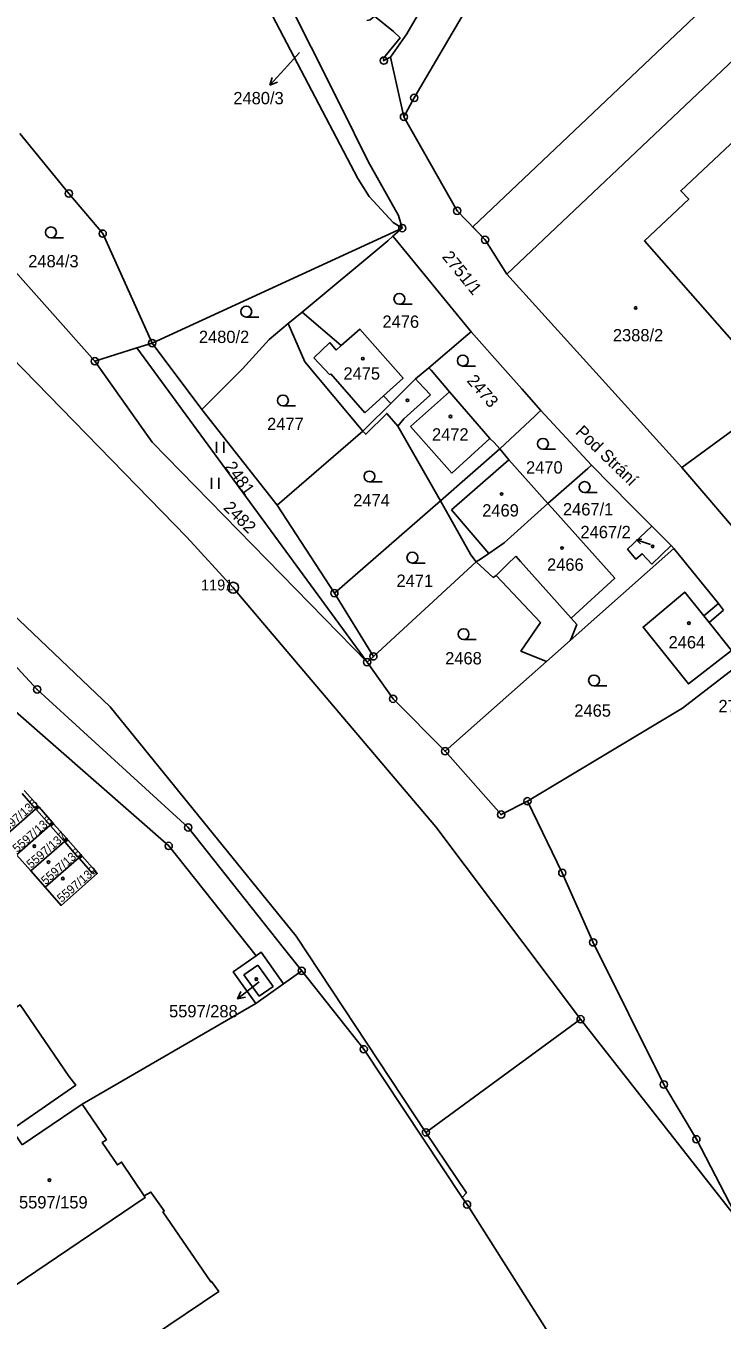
# Model space of a CAD drawing. Extents: x -644096 to -634268, y -1141430 to -1133463.
# Drawn here: x -639128.1 to -639032, y -1138873.7 to -1138694.8 of the extents above; entities that cross this region are included whole.
import ezdxf

# ---------------------------------------------------------------- set-up
doc = ezdxf.new("R2010")
doc.units = 0
for name, color, linetype in [('_CIVIL_CONSTRUCTION', 7, 'Continuous'), ('B_Hranice _3D', 7, 'Continuous'), ('M_Svah_Nasyp', 7, 'Continuous'), ('M_Svah_Zarez', 7, 'Continuous'), ('svrsek_osa_sjezdy', 7, 'Continuous'), ('svrsek_osa_terminal_VRT', 7, 'Continuous'), ('svrsek_osa_VRT', 7, 'Continuous'), ('svrsek_popisy_VRT', 7, 'Continuous'), ('terminal_VRT', 7, 'Continuous')]:
    doc.layers.add(name, color=color, linetype=linetype)

msp = doc.modelspace()

# ---------------------------------------------------------------- linework, layer by layer
at = {"layer": '_CIVIL_CONSTRUCTION'}
for centre, radius in [((-639078.69, -1138699.62), 0.5), ((-639078.69, -1138699.62), 0.0303), ((-639074.48, -1138704.76), 0.5), ((-639074.48, -1138704.76), 0.0303), ((-639075.9, -1138707.38), 0.5), ((-639075.9, -1138707.38), 0.0303), ((-639122.19, -1138717.99), 0.5), ((-639122.19, -1138717.99), 0.0303), ((-639068.55, -1138720.37), 0.5), ((-639068.55, -1138720.37), 0.0303), ((-639076.13, -1138722.76), 0.5), ((-639117.52, -1138723.53), 0.5), ((-639117.52, -1138723.53), 0.0303), ((-639076.13, -1138722.76), 0.0303), ((-639064.7, -1138724.38), 0.5), ((-639064.7, -1138724.38), 0.0303), ((-639110.69, -1138738.65), 0.5), ((-639110.69, -1138738.65), 0.0303), ((-639118.6, -1138741.16), 0.5), ((-639118.6, -1138741.16), 0.0303), ((-639099.49, -1138772.46), 0.75), ((-639099.49, -1138772.46), 0.03), ((-639085.52, -1138773.21), 0.5), ((-639085.52, -1138773.21), 0.0303), ((-639081, -1138782.74), 0.5), ((-639081, -1138782.74), 0.0303), ((-639080.13, -1138781.94), 0.5), ((-639080.13, -1138781.94), 0.0303), ((-639126.57, -1138786.51), 0.5), ((-639126.57, -1138786.51), 0.0303), ((-639077.41, -1138787.8), 0.5), ((-639077.41, -1138787.8), 0.0303), ((-639070.22, -1138795.04), 0.5), ((-639070.22, -1138795.04), 0.0303), ((-639058.85, -1138801.96), 0.5), ((-639058.85, -1138801.96), 0.0303), ((-639062.48, -1138803.81), 0.5), ((-639062.48, -1138803.81), 0.0303), ((-639105.72, -1138805.58), 0.5), ((-639105.72, -1138805.58), 0.0303), ((-639108.4, -1138808.14), 0.5), ((-639108.4, -1138808.14), 0.0303), ((-639054.03, -1138811.86), 0.5), ((-639054.03, -1138811.86), 0.0303), ((-639049.77, -1138821.46), 0.5), ((-639049.77, -1138821.46), 0.0303), ((-639090.03, -1138825.4), 0.5), ((-639090.03, -1138825.4), 0.0303), ((-639051.5, -1138832.09), 0.5), ((-639051.5, -1138832.09), 0.0303), ((-639081.46, -1138836.24), 0.5), ((-639081.46, -1138836.24), 0.0303), ((-639040, -1138841.11), 0.5), ((-639040, -1138841.11), 0.0303), ((-639072.86, -1138847.72), 0.5), ((-639072.86, -1138847.72), 0.0303), ((-639035.51, -1138848.68), 0.5), ((-639035.51, -1138848.68), 0.0303), ((-639067.19, -1138857.69), 0.5), ((-639067.19, -1138857.69), 0.0303)]:
    msp.add_circle(centre, radius, dxfattribs=at)
at = {"layer": 'B_Hranice _3D'}
msp.add_lwpolyline([(-639061.67, -1138729.11), (-639043.02, -1138711.42), (-639029.42, -1138698.61), (-639024.39, -1138694.36), (-639021.22, -1138691.58), (-639017.55, -1138695.4), (-639009.24, -1138689.3), (-639019.74, -1138684.25), (-639022.59, -1138681.04), (-639066.4, -1138722.61), (-639064.7, -1138724.38)], close=True, dxfattribs=at)
at = {"layer": 'M_Svah_Nasyp'}
for p, q in [((-639088.37, -1138740.71), (-639086.13, -1138738.57)), ((-639086.13, -1138738.57), (-639085.27, -1138739.62)), ((-639085.27, -1138739.62), (-639084.56, -1138739)), ((-639086.16, -1138743.02), (-639088.37, -1138740.71)), ((-639086.01, -1138742.88), (-639086.16, -1138743.02)), ((-639081.29, -1138748.3), (-639086.01, -1138742.88)), ((-639074.3, -1138743.61), (-639073.91, -1138744.03)), ((-639075, -1138750.16), (-639069.59, -1138745.38)), ((-639073.91, -1138744.03), (-639072.26, -1138745.82)), ((-639081.29, -1138748.3), (-639078.71, -1138745.96)), ((-639072.26, -1138745.82), (-639075.93, -1138749.11)), ((-639075.93, -1138749.11), (-639076.76, -1138750.11)), ((-639071.74, -1138753.87), (-639075, -1138750.16)), ((-639064.03, -1138751.83), (-639069.31, -1138756.63)), ((-639069.31, -1138756.63), (-639071.74, -1138753.87)), ((-639061.4, -1138754.77), (-639069.35, -1138761.71)), ((-639069.35, -1138761.71), (-639064.17, -1138767.72)), ((-639061.66, -1138769.26), (-639060.47, -1138768.09)), ((-639060.47, -1138768.09), (-639059.79, -1138768.85)), ((-639063.16, -1138770.76), (-639061.66, -1138769.26)), ((-639059.79, -1138768.85), (-639052.79, -1138776.65)), ((-639033.74, -1138777.28), (-639034.48, -1138776.36)), ((-639126.87, -1138802.91), (-639128.64, -1138800.9)), ((-639126.5, -1138802.58), (-639126.87, -1138802.91)), ((-639126.68, -1138803.13), (-639126.3, -1138802.8)), ((-639124.88, -1138805.18), (-639126.68, -1138803.13)), ((-639124.5, -1138804.84), (-639124.88, -1138805.18)), ((-639124.68, -1138805.4), (-639124.31, -1138805.07)), ((-639122.92, -1138807.4), (-639124.68, -1138805.4)), ((-639122.54, -1138807.08), (-639122.92, -1138807.4)), ((-639122.72, -1138807.63), (-639122.34, -1138807.3)), ((-639120.93, -1138809.67), (-639122.72, -1138807.63)), ((-639120.93, -1138809.67), (-639120.55, -1138809.33)), ((-639120.73, -1138809.89), (-639120.35, -1138809.56)), ((-639118.93, -1138811.93), (-639120.73, -1138809.89)), ((-639118.56, -1138811.6), (-639118.93, -1138811.93)), ((-639096.1, -1138824.62), (-639098.01, -1138825.96)), ((-639098.01, -1138825.96), (-639095.89, -1138828.91)), ((-639093.96, -1138827.57), (-639096.1, -1138824.62)), ((-639095.89, -1138828.91), (-639093.96, -1138827.57))]:
    msp.add_line(p, q, dxfattribs=at)
at = {"layer": 'M_Svah_Zarez'}
for centre in [(-639043.89, -1138733.79), (-639081.58, -1138740.8), (-639075.41, -1138746.56), (-639069.47, -1138748.79), (-639062.42, -1138759.51), (-639054.06, -1138766.97), (-639041.55, -1138766.75), (-639036.54, -1138777.35), (-639126.97, -1138808.17), (-639125, -1138810.37), (-639123.02, -1138812.65), (-639096.3, -1138826.55), (-639124.88, -1138854.32)]:
    msp.add_circle(centre, 0.175, dxfattribs=at)
at = {"layer": 'svrsek_osa_sjezdy'}
for p, q in [((-639124.66, -1138724.11), (-639122.91, -1138724.11)), ((-639076.53, -1138733.29), (-639074.78, -1138733.29)), ((-639097.69, -1138735.05), (-639095.94, -1138735.05)), ((-639067.77, -1138741.82), (-639066.02, -1138741.82)), ((-639092.62, -1138747.33), (-639090.87, -1138747.33)), ((-639101.8, -1138753.81), (-639101.8, -1138752.31)), ((-639100.8, -1138753.81), (-639100.8, -1138752.31)), ((-639056.71, -1138753.32), (-639054.96, -1138753.32)), ((-639102.48, -1138758.77), (-639102.48, -1138757.27)), ((-639101.48, -1138758.77), (-639101.48, -1138757.27)), ((-639080.67, -1138757.83), (-639078.92, -1138757.83)), ((-639050.95, -1138759.29), (-639049.2, -1138759.29)), ((-639074.74, -1138769.05), (-639072.99, -1138769.05)), ((-639067.67, -1138779.62), (-639065.92, -1138779.62)), ((-639049.64, -1138786.02), (-639047.89, -1138786.02))]:
    msp.add_line(p, q, dxfattribs=at)
for centre in [(-639124.66, -1138723.36), (-639076.53, -1138732.54), (-639097.69, -1138734.3), (-639067.77, -1138741.07), (-639092.62, -1138746.58), (-639056.71, -1138752.57), (-639080.67, -1138757.08), (-639050.95, -1138758.54), (-639074.74, -1138768.3), (-639067.67, -1138778.87), (-639049.64, -1138785.27)]:
    msp.add_circle(centre, 0.75, dxfattribs=at)
at = {"layer": 'svrsek_osa_terminal_VRT'}
msp.add_arc((-642050.26, -1145189.6), 8802.25, 41.413152, 75.317049, dxfattribs=at)
at = {"layer": 'svrsek_popisy_VRT'}
for p, q in [((-639090.35, -1138698.52), (-639092.41, -1138700.8)), ((-639092.41, -1138700.8), (-639094.42, -1138703.03)), ((-639094.42, -1138703.03), (-639094.12, -1138701.95)), ((-639094.42, -1138703.03), (-639093.38, -1138702.62)), ((-639043.77, -1138765.83), (-639043.03, -1138765.74)), ((-639041.87, -1138766.49), (-639043.77, -1138765.83)), ((-639043.77, -1138765.83), (-639043.25, -1138766.37)), ((-639096.54, -1138827.41), (-639098.91, -1138829.26)), ((-639095.91, -1138826.91), (-639096.54, -1138827.41)), ((-639098.91, -1138829.26), (-639098.42, -1138828.25)), ((-639098.91, -1138829.26), (-639097.81, -1138829.04))]:
    msp.add_line(p, q, dxfattribs=at)
at = {"layer": 'terminal_VRT'}
for p, q in [((-639077.76, -1138699.12), (-639075.9, -1138707.38)), ((-639118.6, -1138741.16), (-639137.85, -1138719.54)), ((-639110.69, -1138738.65), (-639076.13, -1138722.76)), ((-639077.42, -1138723.87), (-639076.13, -1138722.76)), ((-639061.67, -1138729.11), (-639037.5, -1138755.83)), ((-639089.98, -1138734.36), (-639091.91, -1138735.96)), ((-639112.82, -1138739.33), (-639118.6, -1138741.16)), ((-639110.69, -1138738.65), (-639112.82, -1138739.33)), ((-639112.82, -1138739.33), (-639081, -1138782.74)), ((-639110.69, -1138738.65), (-639103.82, -1138747.83)), ((-639037.5, -1138755.83), (-639023.95, -1138745.87)), ((-639103.82, -1138747.83), (-639093.4, -1138761.04)), ((-639049.99, -1138755.51), (-639056.98, -1138747.95)), ((-639081.59, -1138750.83), (-639093.4, -1138761.04)), ((-639062.65, -1138753.25), (-639070.87, -1138760.43)), ((-639037.5, -1138755.83), (-639024.93, -1138770.58)), ((-639093.4, -1138761.04), (-639085.52, -1138773.21)), ((-639070.87, -1138760.43), (-639085.52, -1138773.21)), ((-639041.67, -1138763.95), (-639039.01, -1138766.64)), ((-639039.01, -1138766.64), (-639038.64, -1138767.02)), ((-639038.64, -1138767.02), (-639052.96, -1138779.73)), ((-639032.47, -1138774.66), (-639038.64, -1138767.02)), ((-639065.94, -1138768.89), (-639080.13, -1138781.94)), ((-639085.52, -1138773.21), (-639080.13, -1138781.94)), ((-639031.75, -1138775.54), (-639032.47, -1138774.66)), ((-639052.96, -1138779.73), (-639056.23, -1138782.63)), ((-639080.13, -1138781.94), (-639081, -1138782.74)), ((-639056.23, -1138782.63), (-639070.22, -1138795.04)), ((-639131.4, -1138807.1), (-639126.4, -1138802.69)), ((-639129.42, -1138809.36), (-639124.41, -1138804.96)), ((-639127.44, -1138811.6), (-639122.44, -1138807.19)), ((-639129.42, -1138809.36), (-639127.44, -1138811.6)), ((-639125.46, -1138813.85), (-639120.46, -1138809.44)), ((-639127.44, -1138811.6), (-639125.46, -1138813.85)), ((-639092.53, -1138827.19), (-639090.03, -1138825.4)), ((-639092.53, -1138827.19), (-639096.37, -1138829.92)), ((-639120.35, -1138843.8), (-639096.37, -1138829.92)), ((-639051.5, -1138832.09), (-639072.86, -1138847.72)), ((-639051.5, -1138832.09), (-639029.58, -1138860.05)), ((-639128.63, -1138849.44), (-639120.35, -1138843.8))]:
    msp.add_line(p, q, dxfattribs=at)
for points in [[(-639051.5, -1138832.09), (-639071.52, -1138805.52), (-639099.49, -1138772.46), (-639105.91, -1138765.45), (-639130.18, -1138740.57), (-639165.96, -1138713.04), (-639222.53, -1138661.55), (-639239.17, -1138649.32)], [(-639077.76, -1138699.12), (-639075.5, -1138695.94), (-639072.9, -1138691.39), (-639063.61, -1138672.26), (-639055.67, -1138657.25), (-639051.57, -1138650.14)], [(-639075.9, -1138707.38), (-639074.48, -1138704.76), (-639051.67, -1138665.82), (-639049.8, -1138662.34), (-639047.34, -1138658.63), (-639044.99, -1138654.29), (-639045.15, -1138654.17)], [(-639076.13, -1138722.76), (-639076.64, -1138721.04), (-639080.83, -1138713.56), (-639084.74, -1138705.64), (-639088.72, -1138697.78), (-639092.75, -1138689.74), (-639096.69, -1138682.82), (-639099.83, -1138677.72), (-639104.18, -1138670.99), (-639113.54, -1138657.58)], [(-639076.13, -1138722.76), (-639077.39, -1138721.99), (-639080.72, -1138718.38), (-639082.28, -1138715.91), (-639090.63, -1138700.01), (-639098.89, -1138684.16), (-639114.06, -1138657.97)], [(-639072.86, -1138847.72), (-639090.79, -1138820.61), (-639116.49, -1138788.91), (-639145.62, -1138761.18), (-639180.79, -1138733.5), (-639241.85, -1138691.11), (-639278.87, -1138663.93), (-639281.01, -1138666.49), (-639284.74, -1138668.51)], [(-639090.03, -1138825.4), (-639092.59, -1138822.17), (-639105.72, -1138805.58), (-639126.57, -1138786.51), (-639145.36, -1138766.14), (-639148.31, -1138763.98), (-639151.1, -1138761.93), (-639166.26, -1138750.82), (-639250.41, -1138691.34), (-639284.74, -1138668.51)], [(-639289.07, -1138670.86), (-639252.26, -1138694.23), (-639172.81, -1138750.66), (-639169.58, -1138755.7), (-639155.22, -1138766.34), (-639152.51, -1138768.35), (-639149.25, -1138770.76), (-639129.56, -1138789.54), (-639108.4, -1138808.14), (-639096.32, -1138823.31)], [(-639081.04, -1138694.08), (-639080.57, -1138693.97), (-639079.99, -1138693.5), (-639077.36, -1138695.59), (-639076.43, -1138696.49), (-639078.75, -1138699.26), (-639078.69, -1138699.62), (-639077.76, -1138699.12)], [(-639029.42, -1138698.61), (-639043.02, -1138711.42), (-639061.67, -1138729.11)], [(-639023.95, -1138745.87), (-639042.69, -1138724.54), (-639036.57, -1138718.78), (-639037.67, -1138717.61), (-639023.99, -1138704.74), (-639025.69, -1138702.93)], [(-639061.67, -1138729.11), (-639064.7, -1138724.38), (-639068.55, -1138720.37), (-639075.9, -1138707.38)], [(-639128.96, -1138709.68), (-639122.19, -1138717.99), (-639117.52, -1138723.53), (-639110.69, -1138738.65)], [(-639077.42, -1138723.87), (-639078.15, -1138724.5), (-639089.98, -1138734.36)], [(-639066.64, -1138737.08), (-639077.16, -1138724.18), (-639077.42, -1138723.87)], [(-639077.7, -1138746.98), (-639078.71, -1138745.96), (-639076.03, -1138743.52), (-639082.01, -1138736.75), (-639084.56, -1138739), (-639089.98, -1138734.36)], [(-639091.91, -1138735.96), (-639094.52, -1138738.14), (-639098.22, -1138742.19), (-639103.82, -1138747.83)], [(-639091.91, -1138735.96), (-639089.59, -1138741.22), (-639081.59, -1138750.83)], [(-639066.64, -1138737.08), (-639067.1, -1138737.46), (-639072.47, -1138742.05)], [(-639056.98, -1138747.95), (-639059.61, -1138744.99), (-639061.86, -1138742.46), (-639066.64, -1138737.08)], [(-639081, -1138782.74), (-639110.69, -1138752.36), (-639118.6, -1138741.16)], [(-639072.47, -1138742.05), (-639074.3, -1138743.61), (-639077.7, -1138746.98)], [(-639062.65, -1138753.25), (-639063.46, -1138752.41), (-639064.03, -1138751.83), (-639069.59, -1138745.38), (-639072.16, -1138742.4), (-639072.47, -1138742.05)], [(-639077.7, -1138746.98), (-639078.66, -1138747.93), (-639080.25, -1138749.5), (-639081.59, -1138750.83)], [(-639081.59, -1138750.83), (-639081.17, -1138751.25), (-639078.27, -1138748.38), (-639076.76, -1138750.11), (-639070.87, -1138760.43)], [(-639056.98, -1138747.95), (-639057.41, -1138748.35), (-639057.77, -1138748.69), (-639062.65, -1138753.25)], [(-639056.02, -1138760.8), (-639061.4, -1138754.77), (-639062.65, -1138753.25)], [(-639056.02, -1138760.8), (-639050.52, -1138755.97), (-639049.99, -1138755.51)], [(-639049.99, -1138755.51), (-639044.5, -1138761.08), (-639041.67, -1138763.95)], [(-639070.87, -1138760.43), (-639066.66, -1138767.89), (-639065.94, -1138768.89)], [(-639056.02, -1138760.8), (-639062.04, -1138766.24), (-639064.17, -1138767.72), (-639064.34, -1138767.84), (-639065.2, -1138768.41), (-639065.94, -1138768.89)], [(-639052.96, -1138779.73), (-639052.77, -1138779.4), (-639052.03, -1138777.54), (-639052.79, -1138776.65), (-639046.78, -1138771.14), (-639055.42, -1138761.46), (-639056.02, -1138760.8)], [(-639041.67, -1138763.95), (-639045.02, -1138767.13), (-639043.86, -1138768.52), (-639043, -1138767.76), (-639041.67, -1138769.2), (-639039.01, -1138766.64)], [(-639065.94, -1138768.89), (-639063.6, -1138771.04), (-639063.16, -1138770.76), (-639057.05, -1138777.25), (-639059.74, -1138781.22), (-639056.23, -1138782.63)], [(-639032.47, -1138774.66), (-639034.48, -1138776.36), (-639037.11, -1138773.07), (-639042.87, -1138777.89), (-639036.6, -1138785.76), (-639030.66, -1138781.14), (-639033.74, -1138777.28), (-639031.75, -1138775.54)], [(-639027.14, -1138781.19), (-639037.43, -1138789.09), (-639058.85, -1138801.96)], [(-639070.22, -1138795.04), (-639077.41, -1138787.8), (-639081, -1138782.74)], [(-639058.85, -1138801.96), (-639062.48, -1138803.81), (-639070.22, -1138795.04)], [(-639126.4, -1138802.69), (-639126.5, -1138802.58), (-639128.26, -1138800.57), (-639128.36, -1138800.46)], [(-639124.41, -1138804.96), (-639124.5, -1138804.84), (-639126.3, -1138802.8), (-639126.4, -1138802.69)], [(-639029.58, -1138860.05), (-639035.51, -1138848.68), (-639040, -1138841.11), (-639049.77, -1138821.46), (-639054.03, -1138811.86), (-639058.85, -1138801.96)], [(-639122.44, -1138807.19), (-639122.54, -1138807.08), (-639124.31, -1138805.07), (-639124.41, -1138804.96)], [(-639120.46, -1138809.44), (-639120.55, -1138809.33), (-639122.34, -1138807.3), (-639122.44, -1138807.19)], [(-639125.46, -1138813.85), (-639123.27, -1138816.35), (-639118.26, -1138811.94), (-639118.56, -1138811.6), (-639120.35, -1138809.56), (-639120.46, -1138809.44)], [(-639096.37, -1138829.92), (-639099.49, -1138825.55), (-639096.32, -1138823.31)], [(-639096.32, -1138823.31), (-639095.62, -1138822.82), (-639092.53, -1138827.19)], [(-639090.03, -1138825.4), (-639081.46, -1138836.24), (-639067.84, -1138856.72)], [(-639131.66, -1138829.26), (-639130.39, -1138828.48), (-639129.36, -1138830.37), (-639128.92, -1138830.09), (-639122.19, -1138839.95), (-639121.25, -1138841.19), (-639130.05, -1138847.31), (-639128.63, -1138849.44)], [(-639111.78, -1138856.5), (-639114.92, -1138851.82), (-639115.49, -1138852.21), (-639117.59, -1138849.14), (-639117.01, -1138848.74), (-639120.35, -1138843.8)], [(-639067.84, -1138856.72), (-639067.28, -1138856.06), (-639072.86, -1138847.72)], [(-639108.34, -1138879.26), (-639110.62, -1138875.9), (-639101.49, -1138869.69), (-639102.47, -1138868.31), (-639102.59, -1138868.39), (-639109.2, -1138858.71), (-639109.01, -1138858.58), (-639110.86, -1138855.96), (-639111.78, -1138856.5)], [(-639129.89, -1138868.78), (-639129.75, -1138868.99), (-639111.64, -1138856.71), (-639111.78, -1138856.5)], [(-639010.65, -1138944.9), (-639016.65, -1138937.42), (-639067.19, -1138857.69), (-639067.84, -1138856.72)]]:
    msp.add_lwpolyline(points, dxfattribs=at)

# ---------------------------------------------------------------- texts
at = {"layer": '_CIVIL_CONSTRUCTION'}
msp.add_text('1191', height=1.5, dxfattribs=at).set_placement((-639103.94, -1138772.83))
at = {"layer": 'svrsek_osa_VRT'}
for s, p in [('2480/3', (-639099.47, -1138705.65)), ('2484/3', (-639127.8, -1138728.18)), ('2476', (-639078.87, -1138736.54)), ('2480/2', (-639104.23, -1138738.64)), ('2388/2', (-639047.04, -1138738.41)), ('2475', (-639084.26, -1138743.7)), ('2477', (-639094.81, -1138750.68)), ('2472', (-639072.03, -1138752.12)), ('2470', (-639059.04, -1138756.68)), ('2474', (-639082.91, -1138761.22)), ('2469', (-639065.09, -1138762.62)), ('2467/1', (-639053.94, -1138762.47)), ('2467/2', (-639051.52, -1138765.61)), ('2466', (-639056.14, -1138770.11)), ('2471', (-639076.93, -1138772.34)), ('2464', (-639039.35, -1138780.84)), ('2468', (-639070.21, -1138783.05)), ('2751/3', (-639032.46, -1138789.66)), ('2465', (-639052.37, -1138790.28)), ('5597/288', (-639108.35, -1138831.82)), ('5597/159', (-639129.08, -1138858.23))]:
    msp.add_text(s, height=1.7, dxfattribs=at).set_placement(p)
for s, height, rotation, p in [('2751/1', 1.7, 309, (-639070.72, -1138726.76)), ('2473', 1.7, 311, (-639067.32, -1138743.9)), ('2481', 1.7, 306, (-639100.75, -1138755.76)), ('2482', 1.7, 315, (-639100.95, -1138761.51)), ('5597/135', 1.19, 41, (-639131.34, -1138806.76)), ('5597/136', 1.19, 41, (-639129.35, -1138809.12)), ('5597/137', 1.19, 41, (-639127.41, -1138811.3)), ('5597/138', 1.19, 41, (-639125.4, -1138813.58)), ('5597/139', 1.19, 41, (-639123.2, -1138816.02))]:
    msp.add_text(s, height=height, rotation=rotation, dxfattribs=at).set_placement(p)
at = {"layer": 'svrsek_popisy_VRT'}
msp.add_text('Pod Strání', height=1.7, rotation=316, dxfattribs=at).set_placement((-639052.32, -1138751.07))

doc.saveas('drawing.dxf')
